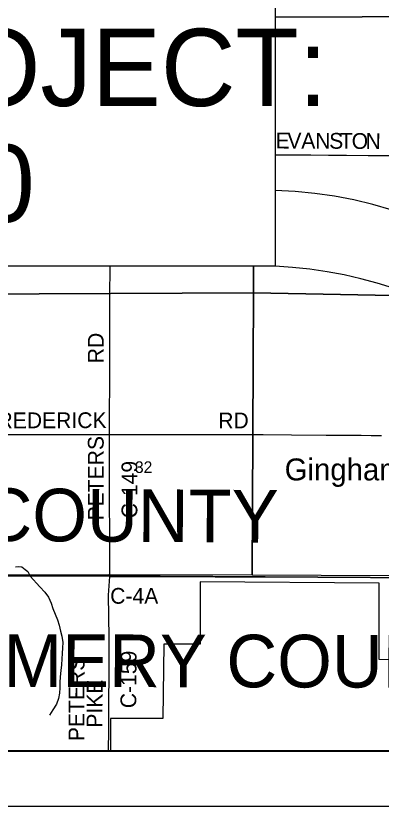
# Model space of a CAD drawing. Extents: x 0 to 680, y 0 to 440.
# Drawn here: x 457 to 480.2, y 173.9 to 224 of the extents above; entities that cross this region are included whole.
import ezdxf

# ---------------------------------------------------------------- set-up
doc = ezdxf.new("R2010")
doc.units = 0
for name, color, linetype in [('GM_X_Adjacent_County', 7, 'Continuous'), ('GM_X_Adjacent_County_Text', 7, 'Continuous'), ('GM_X_Corporation', 7, 'Continuous'), ('GM_X_County', 7, 'Continuous'), ('GM_X_County_Road', 7, 'Continuous'), ('GM_X_County_Road_Text', 7, 'Continuous'), ('GM_X_Minor_River', 7, 'Continuous'), ('GM_X_Section', 7, 'Continuous'), ('GM_X_Section_Text', 7, 'Continuous'), ('GM_X_Township', 7, 'Continuous'), ('GM_X_Township_Road', 7, 'Continuous'), ('GM_X_Unincorporated_Text', 7, 'Continuous'), ('SH_Data', 7, 'Continuous'), ('SH_Text', 7, 'Continuous')]:
    doc.layers.add(name, color=color, linetype=linetype)

msp = doc.modelspace()

# ---------------------------------------------------------------- linework, layer by layer
at = {"layer": 'GM_X_Adjacent_County'}
for points in [[(345.039, 177.346), (520.893, 177.346), (521.309, 177.976), (521.849, 179.233), (522.757, 181.343), (525.036, 184.716), (526.665, 186.39), (528.059, 188.064), (519.299, 188.118), (512.018, 188.164), (499.168, 188.244), (489.489, 188.304), (462.863, 188.461), (453.715, 188.46)], [(453.715, 188.46), (462.863, 188.461), (489.489, 188.304), (499.168, 188.244), (512.018, 188.164), (519.299, 188.118), (528.059, 188.064), (526.665, 186.39), (525.036, 184.716), (522.757, 181.343), (521.849, 179.233), (521.309, 177.976), (520.893, 177.346), (583.052, 177.346)]]:
    msp.add_lwpolyline(points, dxfattribs=at)
at = {"layer": 'GM_X_Corporation'}
msp.add_lwpolyline([(463.025, 177.346), (482.795, 177.346), (482.795, 177.842), (484.314, 177.842), (484.223, 183.093), (480.068, 183.166), (480.068, 188.004), (468.707, 188.092), (468.719, 184.133), (466.416, 184.132), (466.333, 179.41), (463.025, 179.41)], close=True, dxfattribs=at)
at = {"layer": 'GM_X_County'}
for points in [[(345.039, 177.346), (520.893, 177.346), (521.309, 177.976), (521.849, 179.233), (522.757, 181.343), (525.036, 184.716), (526.665, 186.39), (528.059, 188.064), (519.299, 188.118), (512.018, 188.164), (499.168, 188.244), (489.489, 188.304), (462.863, 188.461), (453.715, 188.46)], [(453.715, 188.46), (462.863, 188.461), (489.489, 188.304), (499.168, 188.244), (512.018, 188.164), (519.299, 188.118), (528.059, 188.064), (526.665, 186.39), (525.036, 184.716), (522.757, 181.343), (521.849, 179.233), (521.309, 177.976), (520.893, 177.346), (583.052, 177.346)]]:
    msp.add_lwpolyline(points, dxfattribs=at)
at = {"layer": 'GM_X_County_Road'}
for points in [[(473.467, 215.176), (474.443, 215.169), (475.731, 215.159), (476.843, 215.153), (477.992, 215.147), (479.371, 215.131), (480.665, 215.124), (481.737, 215.123), (483.199, 215.115), (483.951, 215.111)], [(462.993, 207.634), (462.997, 207.937), (462.999, 208.101)], [(462.964, 197.438), (462.963, 198.579), (462.979, 200.904), (462.978, 201.722), (462.985, 204.068), (462.987, 205.292), (462.982, 205.781), (462.983, 206.065), (462.988, 206.829), (462.991, 207.463), (462.993, 207.634)], [(454.023, 197.435), (454.192, 197.437), (455.55, 197.428), (456.316, 197.427), (458.276, 197.434), (458.977, 197.436), (459.776, 197.439), (461.003, 197.44), (461.77, 197.44), (462.196, 197.437), (462.964, 197.438)], [(462.964, 197.438), (463.017, 197.438), (465.054, 197.439), (466.609, 197.438), (467.77, 197.436), (468.547, 197.433), (469.029, 197.433), (470.047, 197.431), (471, 197.429), (471.547, 197.427), (472.697, 197.422), (474.503, 197.409), (476.704, 197.396), (478.04, 197.391), (478.446, 197.389), (478.927, 197.381), (479.551, 197.373), (480.208, 197.371)], [(462.981, 188.545), (462.984, 189.771), (462.971, 191.829), (462.967, 192.462), (462.964, 194.191), (462.964, 197.438)], [(462.981, 188.427), (462.981, 188.545)], [(462.902, 177.346), (462.91, 178.722), (462.917, 180.393), (462.934, 182.272), (462.933, 184.555), (462.888, 187.246), (462.981, 188.427)], [(462.981, 188.427), (489.685, 188.35)]]:
    msp.add_lwpolyline(points, dxfattribs=at)
at = {"layer": 'GM_X_Minor_River'}
for points in [[(457.006, 189.043), (457.173, 189.051)], [(457.173, 189.051), (457.393, 189.032), (457.616, 188.879), (457.786, 188.734), (457.931, 188.452)], [(457.931, 188.452), (458.544, 187.774), (458.865, 187.439), (459.093, 187.105), (459.261, 186.743), (459.361, 186.401), (459.502, 186.04), (459.67, 185.678), (459.77, 185.343), (459.857, 184.968), (459.938, 184.633), (459.991, 184.238), (459.971, 183.903), (459.951, 183.535), (459.937, 183.2), (459.904, 182.832), (459.87, 182.47), (459.837, 182.061), (459.817, 181.713), (459.817, 181.372), (459.797, 181.03), (459.716, 180.682), (459.589, 180.327), (459.361, 179.972), (459.153, 179.637)]]:
    msp.add_lwpolyline(points, dxfattribs=at)
at = {"layer": 'GM_X_Section'}
for points in [[(472.268, 225.115), (472.319, 241.773), (489.987, 242.13), (490.027, 223.974), (473.467, 223.892)], [(473.467, 223.892), (490.027, 223.974), (489.752, 206.071), (472.084, 206.415), (472.101, 208.101)], [(472.101, 208.101), (472.084, 206.415), (453.946, 206.327), (453.969, 208.101)]]:
    msp.add_lwpolyline(points, dxfattribs=at)
for points in [[(472.084, 206.415), (472.009, 188.521), (454.014, 188.53), (453.946, 206.327)], [(472.084, 206.415), (489.752, 206.071), (489.549, 188.427), (472.009, 188.521)]]:
    msp.add_lwpolyline(points, close=True, dxfattribs=at)
at = {"layer": 'GM_X_Township'}
for points in [[(397.702, 177.346), (520.893, 177.346), (521.309, 177.976), (521.849, 179.233), (522.757, 181.343), (525.036, 184.716), (526.665, 186.39), (528.059, 188.064), (519.299, 188.118), (512.018, 188.164), (499.168, 188.244), (489.489, 188.304), (462.863, 188.461), (453.715, 188.46)], [(519.299, 188.118), (512.018, 188.164), (499.168, 188.244), (489.489, 188.304), (462.863, 188.461), (453.715, 188.46)]]:
    msp.add_lwpolyline(points, dxfattribs=at)
at = {"layer": 'GM_X_Township_Road'}
msp.add_lwpolyline([(456.972, 188.536), (457.399, 188.536), (457.957, 188.533), (458.56, 188.535), (459.633, 188.534), (460.159, 188.536), (460.432, 188.538), (460.903, 188.54), (462.915, 188.545), (462.981, 188.545)], dxfattribs=at)
msp.add_lwpolyline([(456.972, 188.536), (457.399, 188.536), (457.957, 188.533), (458.56, 188.535), (459.633, 188.534), (460.159, 188.536), (460.432, 188.538), (460.903, 188.54), (462.915, 188.545), (462.981, 188.545)], dxfattribs=at)
at = {"layer": 'SH_Data'}
for p, q in [((345.039, 177.359), (583.039, 177.359)), ((341.539, 173.859), (586.539, 173.859))]:
    msp.add_line(p, q, dxfattribs=at)
at = {"layer": 'SH_Text'}
for points in [[(345.039, 415.359), (583.039, 415.359), (583.039, 177.359), (345.039, 177.359)], [(345.039, 415.359), (345.039, 177.359), (583.038, 177.359), (583.038, 415.359)], [(421.242, 225.115), (473.467, 225.115), (473.467, 208.101), (421.242, 208.101)]]:
    msp.add_lwpolyline(points, close=True, dxfattribs=at)
for centre, radius, start, end in [((472.858, 186.485), 26.419, 3.9276, 88.6782), ((472.121, 179.713), 28.42, 17.5748, 87.2847)]:
    msp.add_arc(centre, radius, start, end, dxfattribs=at)

# ---------------------------------------------------------------- texts
at = {"layer": 'GM_X_Adjacent_County_Text'}
for s, rotation, p in [('MIAMI COUNTY', 359.6463, (440.694, 190.771)), ('MONTGOMERY COUNTY', 359.8943, (436.15, 181.462))]:
    msp.add_text(s, height=3.33786, rotation=rotation, dxfattribs=at).set_placement(p)
at = {"layer": 'GM_X_County_Road_Text'}
for s, height, rotation, p in [('E', 1.001, 359.7633, (473.494, 215.573)), ('V', 1.001, 359.7617, (474.242, 215.57)), ('A', 1.001, 359.7404, (475.125, 215.566)), ('N', 1.001, 359.7122, (476.009, 215.562)), ('S', 1.001, 359.7017, (476.893, 215.558)), ('T', 1.001, 359.6706, (477.573, 215.555)), ('O', 1.001, 359.6438, (478.321, 215.55)), ('N', 1.001, 359.6365, (479.205, 215.545)), ('RD', 1.0014, 90, (462.59, 201.952)), ('FREDERICK', 1.0014, 0.1236, (455.037, 197.823)), ('RD', 1.0014, 0, (469.857, 197.823)), ('PETERS', 1.0014, 90, (462.59, 191.98)), ('C-149', 1.0014, 90, (464.724, 192.112)), ('C-4A', 1.0014, 0, (463.003, 186.698)), ('C-159', 1.0014, 89.7221, (464.655, 180.07)), ('PETERS', 1.0014, 89.8091, (461.361, 177.981)), ('PIKE', 1.0014, 89.6914, (462.507, 178.831))]:
    msp.add_text(s, height=height, rotation=rotation, dxfattribs=at).set_placement(p)
at = {"layer": 'GM_X_Section_Text'}
msp.add_text('32', height=0.7377, rotation=0, dxfattribs=at).set_placement((464.577, 194.992))
at = {"layer": 'GM_X_Unincorporated_Text'}
msp.add_text('Ginghamsburg', height=1.39189, rotation=0, dxfattribs=at).set_placement((474.072, 194.52))
at = {"layer": 'SH_Text'}
for s, p in [('BEGIN PROJECT:', (422.163, 218.264)), ('MIA-75-0.00', (422.163, 210.914))]:
    msp.add_text(s, height=4.9, dxfattribs=at).set_placement(p)

doc.saveas('drawing.dxf')
